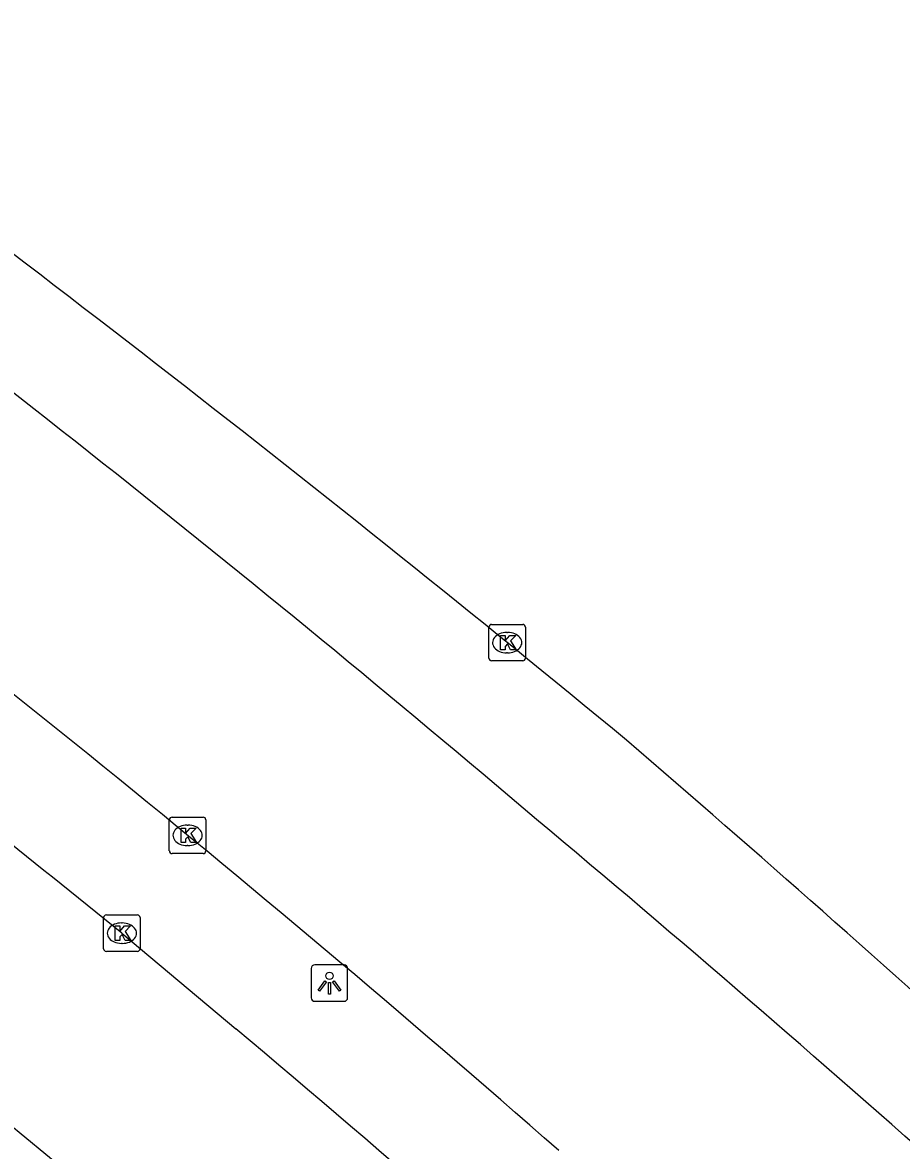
# Model space of a CAD drawing. Extents: x 161477 to 163040, y 383680 to 384868.
# Drawn here: x 162563.75 to 162587.85, y 384685.92 to 384716.86 of the extents above; entities that cross this region are included whole.
import ezdxf

# ---------------------------------------------------------------- set-up
doc = ezdxf.new("R2010")
doc.units = 0
for name, color, linetype in [('IMGEO_Kolk', 7, 'Continuous'), ('IMGEO_Lichtpunt', 7, 'Continuous'), ('IMGEO_Rijbaan_lokaal_open', 7, 'Continuous'), ('IMGEO_Rijbaan_regionaal_gesloten', 7, 'Continuous')]:
    doc.layers.add(name, color=color, linetype=linetype)

msp = doc.modelspace()

# ---------------------------------------------------------------- linework, layer by layer
at = {"layer": 'IMGEO_Kolk'}
for p, q in [((162576.534, 384699.427), (162576.534, 384700.279)), ((162576.609, 384700.353), (162577.461, 384700.353)), ((162577.535, 384700.279), (162577.535, 384699.427)), ((162577.022, 384700.133), (162577.047, 384700.133)), ((162577.461, 384699.353), (162576.609, 384699.353)), ((162577.045, 384699.573), (162577.02, 384699.573)), ((162567.77, 384694.14), (162567.77, 384694.992)), ((162567.845, 384695.066), (162568.697, 384695.066)), ((162568.771, 384694.992), (162568.771, 384694.14)), ((162568.258, 384694.846), (162568.283, 384694.846)), ((162568.697, 384694.066), (162567.845, 384694.066)), ((162568.281, 384694.286), (162568.256, 384694.286)), ((162565.968, 384691.457), (162565.968, 384692.309)), ((162566.043, 384692.383), (162566.895, 384692.383)), ((162566.969, 384692.309), (162566.969, 384691.457)), ((162566.456, 384692.163), (162566.481, 384692.163)), ((162566.479, 384691.603), (162566.454, 384691.603)), ((162566.895, 384691.383), (162566.043, 384691.383))]:
    msp.add_line(p, q, dxfattribs=at)
for points in [[(162576.534, 384699.427), (162576.534, 384700.279)], [(162576.609, 384700.353), (162577.461, 384700.353)], [(162577.535, 384700.279), (162577.535, 384699.427)], [(162576.855, 384700.053), (162576.978, 384700.053), (162576.978, 384699.902), (162577.108, 384700.053), (162577.272, 384700.053), (162577.126, 384699.902), (162577.279, 384699.653), (162577.127, 384699.653), (162577.042, 384699.817), (162576.978, 384699.75), (162576.978, 384699.653), (162576.855, 384699.653), (162576.855, 384700.053)], [(162577.461, 384699.353), (162576.609, 384699.353)], [(162567.77, 384694.14), (162567.77, 384694.992)], [(162567.845, 384695.066), (162568.697, 384695.066)], [(162568.771, 384694.992), (162568.771, 384694.14)], [(162568.091, 384694.766), (162568.214, 384694.766), (162568.214, 384694.615), (162568.344, 384694.766), (162568.508, 384694.766), (162568.362, 384694.615), (162568.515, 384694.366), (162568.363, 384694.366), (162568.278, 384694.53), (162568.214, 384694.463), (162568.214, 384694.366), (162568.091, 384694.366), (162568.091, 384694.766)], [(162568.697, 384694.066), (162567.845, 384694.066)], [(162565.968, 384691.457), (162565.968, 384692.309)], [(162566.043, 384692.383), (162566.895, 384692.383)], [(162566.969, 384692.309), (162566.969, 384691.457)], [(162566.289, 384692.083), (162566.412, 384692.083), (162566.412, 384691.932), (162566.542, 384692.083), (162566.706, 384692.083), (162566.56, 384691.932), (162566.713, 384691.683), (162566.561, 384691.683), (162566.476, 384691.847), (162566.412, 384691.78), (162566.412, 384691.683), (162566.289, 384691.683), (162566.289, 384692.083)], [(162566.895, 384691.383), (162566.043, 384691.383)]]:
    msp.add_lwpolyline(points, dxfattribs=at)
for centre, start, end in [((162576.611, 384700.277), 91.552, 178.448), ((162576.611, 384700.277), 91.552, 178.448), ((162577.459, 384700.277), 1.552, 88.448), ((162577.459, 384700.277), 1.552, 88.448), ((162576.611, 384699.429), 181.552, 268.448), ((162576.611, 384699.429), 181.552, 268.448), ((162577.459, 384699.429), 271.552, 358.448), ((162577.459, 384699.429), 271.552, 358.448), ((162567.847, 384694.99), 91.552, 178.448), ((162567.847, 384694.99), 91.552, 178.448), ((162568.695, 384694.99), 1.552, 88.448), ((162568.695, 384694.99), 1.552, 88.448), ((162567.847, 384694.142), 181.552, 268.448), ((162567.847, 384694.142), 181.552, 268.448), ((162568.695, 384694.142), 271.552, 358.448), ((162568.695, 384694.142), 271.552, 358.448), ((162566.045, 384692.307), 91.552, 178.448), ((162566.045, 384692.307), 91.552, 178.448), ((162566.893, 384692.307), 1.552, 88.448), ((162566.893, 384692.307), 1.552, 88.448), ((162566.045, 384691.459), 181.552, 268.448), ((162566.045, 384691.459), 181.552, 268.448), ((162566.893, 384691.459), 271.552, 358.448), ((162566.893, 384691.459), 271.552, 358.448)]:
    msp.add_arc(centre, 0.0765, start, end, dxfattribs=at)
for centre, major_axis, ratio, start_param, end_param in [((162577.021, 384699.853), (-0.387, 0.002), 0.722429, 4.712389, 7.853982), ((162577.046, 384699.853), (-0.39, 0.002), 0.717154, 1.570796, 4.712389), ((162568.257, 384694.566), (-0.387, 0.002), 0.722429, 4.712389, 7.853982), ((162568.282, 384694.566), (-0.39, 0.002), 0.717154, 1.570796, 4.712389), ((162566.455, 384691.883), (-0.387, 0.002), 0.722429, 4.712389, 7.853982), ((162566.48, 384691.883), (-0.39, 0.002), 0.717154, 1.570796, 4.712389)]:
    msp.add_ellipse(centre, major_axis=major_axis, ratio=ratio, start_param=start_param, end_param=end_param, dxfattribs=at)
at = {"layer": 'IMGEO_Lichtpunt'}
for p, q in [((162572.565, 384691.011), (162571.757, 384691.011)), ((162572.565, 384691.011), (162571.757, 384691.011)), ((162571.663, 384690.916), (162571.663, 384690.109)), ((162571.663, 384690.916), (162571.663, 384690.109)), ((162572.659, 384690.109), (162572.659, 384690.916)), ((162572.659, 384690.109), (162572.659, 384690.916)), ((162571.757, 384690.015), (162572.565, 384690.015)), ((162571.757, 384690.015), (162572.565, 384690.015))]:
    msp.add_line(p, q, dxfattribs=at)
for points in [[(162572.037, 384690.58), (162572.076, 384690.552), (162571.888, 384690.29), (162571.85, 384690.317), (162572.037, 384690.58)], [(162572.139, 384690.532), (162572.186, 384690.532), (162572.186, 384690.21), (162572.139, 384690.21), (162572.139, 384690.532)], [(162572.249, 384690.552), (162572.287, 384690.579), (162572.474, 384690.317), (162572.435, 384690.289), (162572.249, 384690.552)]]:
    msp.add_lwpolyline(points, dxfattribs=at)
msp.add_circle((162572.162, 384690.714), 0.0994, dxfattribs=at)
for centre, start, end in [((162571.757, 384690.916), 90, 180), ((162571.757, 384690.916), 90, 180), ((162572.565, 384690.916), 0, 90), ((162572.565, 384690.916), 0, 90), ((162571.757, 384690.109), 180, 270), ((162571.757, 384690.109), 180, 270), ((162572.565, 384690.109), 270, 0), ((162572.565, 384690.109), 270, 360)]:
    msp.add_arc(centre, 0.0946, start, end, dxfattribs=at)
at = {"layer": 'IMGEO_Rijbaan_lokaal_open'}
msp.add_lwpolyline([(162566.469, 384691.883), (162569.598, 384689.263)], dxfattribs=at)
for centre, radius, start, end in [((162074.161, 384083.121), 782.917, 51.037401, 52.466168), ((162220.425, 384275.283), 541.572, 48.10967, 49.85392), ((162298.928, 384366.286), 415.406, 47.61293, 50.58801)]:
    msp.add_arc(centre, radius, start, end, dxfattribs=at)
at = {"layer": 'IMGEO_Rijbaan_regionaal_gesloten'}
for centre, radius, start, end in [((162227.373, 384269.353), 554.613, 50.47875, 53.79291), ((162292.355, 384359.818), 440.281, 49.64016, 53.64966), ((162304.466, 384373.705), 415.387, 48.73187, 53.38979), ((162243.472, 384305.536), 516.566, 46.13534, 49.30216), ((162258.158, 384313.187), 497.976, 46.61327, 50.11653)]:
    msp.add_arc(centre, radius, start, end, dxfattribs=at)

doc.saveas('drawing.dxf')
